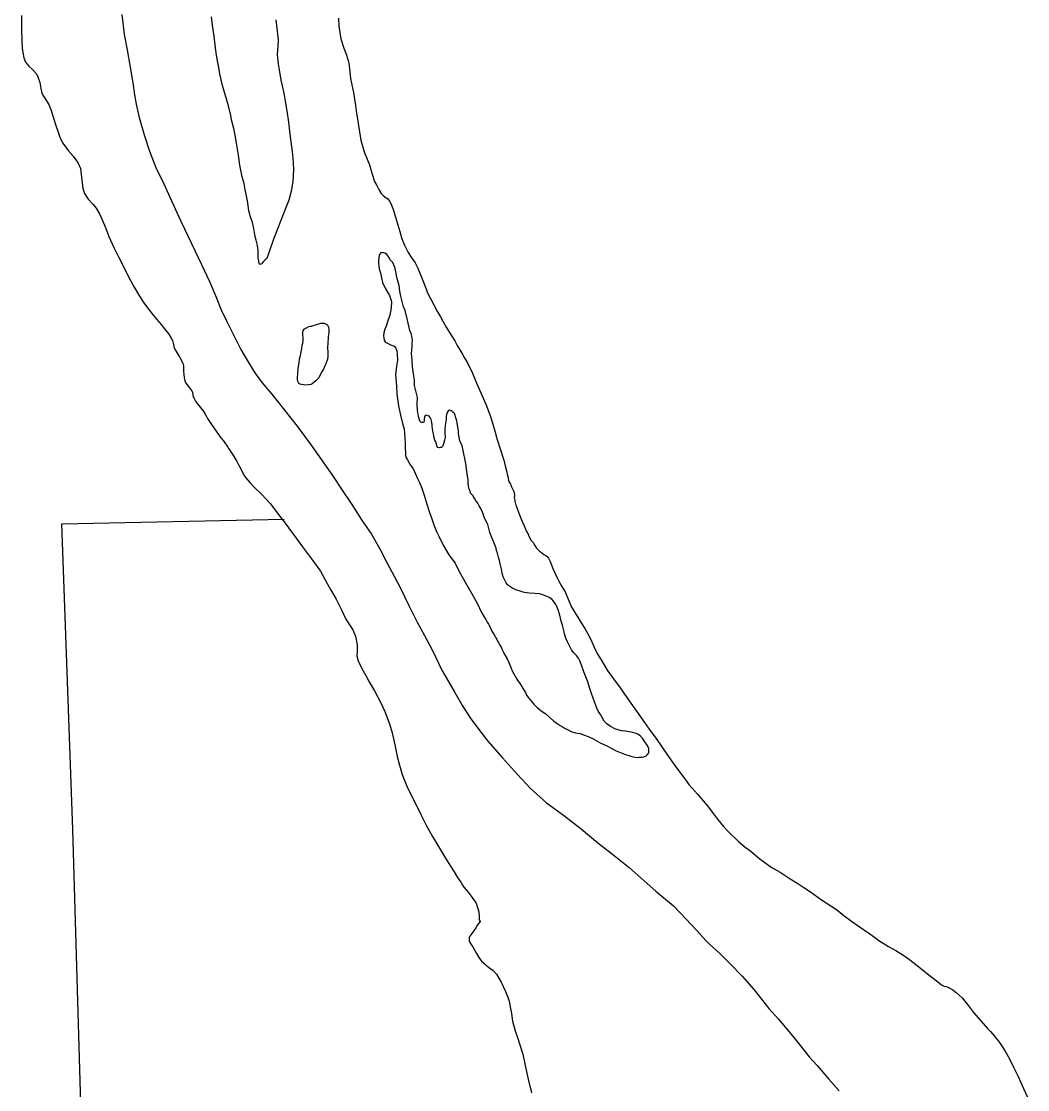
# Model space of a CAD drawing. Extents: x -939622 to -934222, y 1383701 to 1385301.
# Drawn here: x -935694.42 to -935669.59, y 1384079.72 to 1384106.09 of the extents above; entities that cross this region are included whole.
import ezdxf

# ---------------------------------------------------------------- set-up
doc = ezdxf.new("R2010")
doc.units = 0
for name, color, linetype in [('Level 3', 7, 'Continuous'), ('Level 8', 7, 'Continuous'), ('Level 9', 7, 'Continuous')]:
    doc.layers.add(name, color=color, linetype=linetype)

msp = doc.modelspace()

# ---------------------------------------------------------------- linework, layer by layer
at = {"layer": 'Level 3'}
msp.add_lwpolyline([(-935691.941, 1384106.262), (-935691.883, 1384105.765), (-935691.814, 1384105.386), (-935691.738, 1384104.961), (-935691.672, 1384104.576), (-935691.628, 1384104.274), (-935691.588, 1384104.05), (-935691.513, 1384103.719), (-935691.391, 1384103.29), (-935691.262, 1384102.89), (-935691.105, 1384102.481), (-935690.909, 1384102.078), (-935690.719, 1384101.659), (-935690.486, 1384101.163), (-935690.31, 1384100.783), (-935690.144, 1384100.435), (-935689.975, 1384100.087), (-935689.776, 1384099.672), (-935689.614, 1384099.284), (-935689.489, 1384098.968), (-935689.346, 1384098.667), (-935689.174, 1384098.317), (-935689.006, 1384097.987), (-935688.814, 1384097.668), (-935688.658, 1384097.416), (-935688.482, 1384097.165), (-935688.238, 1384096.884), (-935687.932, 1384096.494), (-935687.62, 1384096.102), (-935687.274, 1384095.63), (-935686.742, 1384094.883), (-935686.503, 1384094.514), (-935686.268, 1384094.161), (-935686.009, 1384093.76), (-935685.784, 1384093.43), (-935685.572, 1384093.057), (-935685.395, 1384092.719), (-935685.277, 1384092.504), (-935685.076, 1384092.119), (-935684.861, 1384091.674), (-935684.653, 1384091.262), (-935684.478, 1384090.929), (-935684.276, 1384090.562), (-935684.043, 1384090.073), (-935683.935, 1384089.876), (-935683.724, 1384089.521), (-935683.538, 1384089.192), (-935683.347, 1384088.894), (-935683.11, 1384088.577), (-935682.907, 1384088.324), (-935682.546, 1384087.907), (-935682.182, 1384087.496), (-935681.86, 1384087.149), (-935681.466, 1384086.803), (-935681.041, 1384086.497), (-935680.605, 1384086.155), (-935680.199, 1384085.815), (-935679.838, 1384085.534), (-935679.424, 1384085.2), (-935679.052, 1384084.871), (-935678.767, 1384084.619), (-935678.331, 1384084.26), (-935678.028, 1384083.936), (-935677.76, 1384083.659), (-935677.532, 1384083.399), (-935677.441, 1384083.312), (-935677.188, 1384083.08), (-935676.93, 1384082.824), (-935676.634, 1384082.521), (-935676.34, 1384082.185), (-935675.973, 1384081.723), (-935675.742, 1384081.457), (-935675.396, 1384081.048), (-935675.228, 1384080.842), (-935674.985, 1384080.531), (-935674.786, 1384080.311), (-935674.495, 1384079.978), (-935674.245, 1384079.691)], dxfattribs=at)
at = {"layer": 'Level 8'}
msp.add_lwpolyline([(-935692.925, 1384078.242), (-935693.152, 1384086.139), (-935693.423, 1384093.691), (-935687.934, 1384093.806)], dxfattribs=at)
at = {"layer": 'Level 9'}
for points in [[(-935694.421, 1384106.233), (-935694.422, 1384105.926), (-935694.41, 1384105.592), (-935694.4, 1384105.442), (-935694.386, 1384105.322), (-935694.361, 1384105.187), (-935694.321, 1384105.084), (-935694.235, 1384104.988), (-935694.147, 1384104.902), (-935694.05, 1384104.798), (-935694.013, 1384104.724), (-935693.968, 1384104.585), (-935693.94, 1384104.436), (-935693.914, 1384104.322), (-935693.874, 1384104.243), (-935693.8, 1384104.129), (-935693.745, 1384104.035), (-935693.694, 1384103.917), (-935693.645, 1384103.756), (-935693.581, 1384103.548), (-935693.518, 1384103.358), (-935693.467, 1384103.21), (-935693.398, 1384103.084), (-935693.264, 1384102.903), (-935693.146, 1384102.761), (-935693.082, 1384102.674), (-935693.024, 1384102.589), (-935692.964, 1384102.459), (-935692.927, 1384102.175), (-935692.902, 1384101.965), (-935692.867, 1384101.84), (-935692.774, 1384101.706), (-935692.647, 1384101.57), (-935692.58, 1384101.483), (-935692.486, 1384101.324), (-935692.348, 1384101.005), (-935692.263, 1384100.783), (-935692.143, 1384100.512), (-935692.027, 1384100.276), (-935691.869, 1384099.973), (-935691.767, 1384099.77), (-935691.639, 1384099.529), (-935691.534, 1384099.35), (-935691.405, 1384099.154), (-935691.277, 1384098.979), (-935691.197, 1384098.871), (-935691.089, 1384098.741), (-935690.972, 1384098.605), (-935690.927, 1384098.543), (-935690.854, 1384098.459), (-935690.784, 1384098.366), (-935690.726, 1384098.273), (-935690.696, 1384098.217), (-935690.675, 1384098.151), (-935690.663, 1384098.074), (-935690.649, 1384098.029), (-935690.612, 1384097.958), (-935690.535, 1384097.838), (-935690.519, 1384097.812), (-935690.436, 1384097.653), (-935690.424, 1384097.585), (-935690.424, 1384097.515), (-935690.421, 1384097.452), (-935690.415, 1384097.377), (-935690.402, 1384097.302), (-935690.386, 1384097.216), (-935690.366, 1384097.156), (-935690.302, 1384097.081), (-935690.255, 1384097.023), (-935690.219, 1384096.973), (-935690.202, 1384096.926), (-935690.179, 1384096.825), (-935690.169, 1384096.798), (-935690.129, 1384096.712), (-935690.088, 1384096.657), (-935690.009, 1384096.567), (-935689.935, 1384096.477), (-935689.89, 1384096.398), (-935689.854, 1384096.337), (-935689.825, 1384096.287), (-935689.715, 1384096.114), (-935689.615, 1384095.971), (-935689.525, 1384095.843), (-935689.42, 1384095.709), (-935689.327, 1384095.578), (-935689.311, 1384095.548), (-935689.269, 1384095.49), (-935689.188, 1384095.364), (-935689.117, 1384095.244), (-935689.081, 1384095.173), (-935689.009, 1384095.041), (-935688.929, 1384094.885), (-935688.882, 1384094.824), (-935688.783, 1384094.711), (-935688.685, 1384094.601), (-935688.494, 1384094.423), (-935688.276, 1384094.183), (-935688.209, 1384094.09)], [(-935688.143, 1384106.13), (-935688.109, 1384105.851), (-935688.09, 1384105.704), (-935688.087, 1384105.626), (-935688.092, 1384105.484), (-935688.107, 1384105.27), (-935688.084, 1384105.039), (-935688.059, 1384104.895), (-935688.018, 1384104.638), (-935687.987, 1384104.501), (-935687.943, 1384104.319), (-935687.926, 1384104.218), (-935687.913, 1384104.125), (-935687.869, 1384103.883), (-935687.832, 1384103.599), (-935687.801, 1384103.308), (-935687.759, 1384102.996), (-935687.732, 1384102.805), (-935687.711, 1384102.61), (-935687.706, 1384102.424), (-935687.715, 1384102.285), (-935687.726, 1384102.133), (-935687.729, 1384102.085), (-935687.763, 1384101.903), (-935687.819, 1384101.674), (-935687.905, 1384101.475), (-935688.021, 1384101.174), (-935688.2, 1384100.711), (-935688.298, 1384100.426), (-935688.368, 1384100.239), (-935688.402, 1384100.208), (-935688.449, 1384100.166), (-935688.497, 1384100.104), (-935688.529, 1384100.093), (-935688.551, 1384100.114), (-935688.566, 1384100.17), (-935688.581, 1384100.251), (-935688.578, 1384100.441), (-935688.593, 1384100.56), (-935688.628, 1384100.688), (-935688.651, 1384100.784), (-935688.687, 1384100.978), (-935688.717, 1384101.124), (-935688.772, 1384101.269), (-935688.812, 1384101.415), (-935688.827, 1384101.547), (-935688.838, 1384101.661), (-935688.896, 1384101.941), (-935688.927, 1384102.087), (-935688.97, 1384102.254), (-935689.029, 1384102.544), (-935689.061, 1384102.786), (-935689.102, 1384103.034), (-935689.142, 1384103.243), (-935689.178, 1384103.443), (-935689.233, 1384103.664), (-935689.253, 1384103.765), (-935689.309, 1384104.007), (-935689.461, 1384104.512), (-935689.525, 1384104.798), (-935689.547, 1384104.954), (-935689.571, 1384105.076), (-935689.603, 1384105.258), (-935689.629, 1384105.435), (-935689.666, 1384105.722), (-935689.709, 1384106), (-935689.734, 1384106.207)], [(-935686.6, 1384106.17), (-935686.591, 1384105.975), (-935686.54, 1384105.664), (-935686.467, 1384105.432), (-935686.419, 1384105.305), (-935686.357, 1384105.127), (-935686.338, 1384105.053), (-935686.33, 1384104.993), (-935686.316, 1384104.837), (-935686.3, 1384104.678), (-935686.269, 1384104.523), (-935686.227, 1384104.335), (-935686.208, 1384104.23), (-935686.177, 1384104.018), (-935686.15, 1384103.817), (-935686.137, 1384103.737), (-935686.111, 1384103.566), (-935686.048, 1384103.159), (-935685.959, 1384102.874), (-935685.83, 1384102.546), (-935685.769, 1384102.317), (-935685.707, 1384102.139), (-935685.654, 1384102.036), (-935685.604, 1384101.939), (-935685.543, 1384101.845), (-935685.49, 1384101.79), (-935685.418, 1384101.736), (-935685.375, 1384101.708), (-935685.336, 1384101.656), (-935685.301, 1384101.591), (-935685.242, 1384101.431), (-935685.199, 1384101.286), (-935685.133, 1384101.069), (-935685.08, 1384100.903), (-935685.033, 1384100.724), (-935684.971, 1384100.564), (-935684.879, 1384100.388), (-935684.821, 1384100.297), (-935684.708, 1384100.127), (-935684.637, 1384100.001), (-935684.481, 1384099.614), (-935684.392, 1384099.371), (-935684.329, 1384099.25), (-935684.152, 1384098.924), (-935684.08, 1384098.795), (-935684.018, 1384098.692), (-935683.936, 1384098.539), (-935683.855, 1384098.41), (-935683.729, 1384098.205), (-935683.664, 1384098.088), (-935683.579, 1384097.938), (-935683.576, 1384097.938), (-935683.537, 1384097.877), (-935683.517, 1384097.833), (-935683.416, 1384097.662), (-935683.287, 1384097.406), (-935683.199, 1384097.187), (-935683.118, 1384096.995), (-935683.049, 1384096.845), (-935682.958, 1384096.641), (-935682.848, 1384096.333), (-935682.786, 1384096.146), (-935682.732, 1384095.953), (-935682.691, 1384095.792), (-935682.597, 1384095.513), (-935682.517, 1384095.258), (-935682.483, 1384095.118), (-935682.454, 1384094.996), (-935682.432, 1384094.912), (-935682.413, 1384094.823), (-935682.4, 1384094.745), (-935682.354, 1384094.663), (-935682.345, 1384094.648), (-935682.33, 1384094.598), (-935682.275, 1384094.504), (-935682.264, 1384094.468), (-935682.257, 1384094.381), (-935682.264, 1384094.336), (-935682.243, 1384094.27), (-935682.242, 1384094.246), (-935682.217, 1384094.148), (-935682.206, 1384094.115), (-935682.145, 1384093.947), (-935682.077, 1384093.784), (-935682.02, 1384093.651), (-935681.953, 1384093.497)], [(-935684.782, 1384098.073), (-935684.78, 1384098.157), (-935684.774, 1384098.221), (-935684.776, 1384098.269), (-935684.788, 1384098.322), (-935684.802, 1384098.385), (-935684.836, 1384098.462), (-935684.89, 1384098.718), (-935684.952, 1384098.956), (-935684.992, 1384099.042), (-935685.02, 1384099.143), (-935685.061, 1384099.31), (-935685.084, 1384099.432), (-935685.103, 1384099.573), (-935685.122, 1384099.657), (-935685.154, 1384099.767), (-935685.169, 1384099.829), (-935685.178, 1384099.91), (-935685.197, 1384099.99), (-935685.214, 1384100.041), (-935685.258, 1384100.138), (-935685.312, 1384100.199), (-935685.354, 1384100.269), (-935685.415, 1384100.351), (-935685.427, 1384100.356), (-935685.452, 1384100.37), (-935685.479, 1384100.375), (-935685.53, 1384100.382), (-935685.554, 1384100.375), (-935685.571, 1384100.353), (-935685.59, 1384100.319), (-935685.609, 1384100.2), (-935685.608, 1384100.119), (-935685.59, 1384099.981), (-935685.561, 1384099.88), (-935685.535, 1384099.764), (-935685.511, 1384099.645), (-935685.442, 1384099.503), (-935685.383, 1384099.407), (-935685.334, 1384099.321), (-935685.289, 1384099.176), (-935685.293, 1384099.016), (-935685.33, 1384098.837), (-935685.381, 1384098.702), (-935685.42, 1384098.564), (-935685.452, 1384098.491), (-935685.481, 1384098.405), (-935685.484, 1384098.324), (-935685.481, 1384098.275), (-935685.467, 1384098.225), (-935685.447, 1384098.181), (-935685.416, 1384098.161), (-935685.388, 1384098.144), (-935685.309, 1384098.109), (-935685.287, 1384098.101), (-935685.226, 1384098.07), (-935685.179, 1384098.024), (-935685.155, 1384097.959), (-935685.145, 1384097.875), (-935685.144, 1384097.731), (-935685.167, 1384097.576), (-935685.191, 1384097.373), (-935685.169, 1384097.088), (-935685.154, 1384096.884), (-935685.119, 1384096.596), (-935685.064, 1384096.367), (-935685.013, 1384096.164), (-935684.979, 1384096.024), (-935684.966, 1384095.926), (-935684.96, 1384095.808), (-935684.951, 1384095.664), (-935684.948, 1384095.538), (-935684.944, 1384095.451), (-935684.943, 1384095.375), (-935684.923, 1384095.319), (-935684.89, 1384095.263), (-935684.832, 1384095.164), (-935684.754, 1384095.041), (-935684.701, 1384094.938), (-935684.644, 1384094.805), (-935684.598, 1384094.707), (-935684.54, 1384094.571), (-935684.481, 1384094.393), (-935684.407, 1384094.147), (-935684.361, 1384093.989), (-935684.293, 1384093.812), (-935684.234, 1384093.637), (-935684.169, 1384093.48), (-935684.123, 1384093.383), (-935684.011, 1384093.159), (-935683.871, 1384092.921), (-935683.72, 1384092.714), (-935683.71, 1384092.691), (-935683.582, 1384092.456), (-935683.468, 1384092.25), (-935683.344, 1384092.03), (-935683.249, 1384091.86), (-935683.167, 1384091.713), (-935683.077, 1384091.518), (-935683.051, 1384091.471), (-935682.993, 1384091.374)], [(-935686.861, 1384097.935), (-935686.857, 1384097.845), (-935686.859, 1384097.827), (-935686.871, 1384097.754), (-935686.913, 1384097.637), (-935686.932, 1384097.591), (-935686.97, 1384097.502), (-935686.998, 1384097.456), (-935687.051, 1384097.369), (-935687.078, 1384097.292), (-935687.118, 1384097.257), (-935687.158, 1384097.219), (-935687.207, 1384097.172), (-935687.245, 1384097.143), (-935687.277, 1384097.13), (-935687.336, 1384097.115), (-935687.42, 1384097.108), (-935687.46, 1384097.118), (-935687.508, 1384097.125), (-935687.548, 1384097.138), (-935687.569, 1384097.152), (-935687.585, 1384097.179), (-935687.599, 1384097.205), (-935687.606, 1384097.244), (-935687.609, 1384097.292), (-935687.599, 1384097.401), (-935687.589, 1384097.516), (-935687.566, 1384097.671), (-935687.555, 1384097.749), (-935687.535, 1384097.844), (-935687.521, 1384097.929), (-935687.504, 1384098.017), (-935687.489, 1384098.096), (-935687.48, 1384098.151), (-935687.47, 1384098.205), (-935687.47, 1384098.25), (-935687.471, 1384098.277), (-935687.48, 1384098.358), (-935687.48, 1384098.413), (-935687.47, 1384098.455), (-935687.45, 1384098.489), (-935687.433, 1384098.502), (-935687.413, 1384098.518), (-935687.389, 1384098.528), (-935687.328, 1384098.558), (-935687.298, 1384098.563), (-935687.265, 1384098.57), (-935687.247, 1384098.577)], [(-935687.247, 1384098.577), (-935687.034, 1384098.638), (-935687.001, 1384098.642), (-935686.953, 1384098.639), (-935686.92, 1384098.628), (-935686.886, 1384098.609), (-935686.858, 1384098.58), (-935686.841, 1384098.538), (-935686.835, 1384098.475), (-935686.838, 1384098.412), (-935686.848, 1384098.315), (-935686.854, 1384098.24), (-935686.86, 1384098.185), (-935686.863, 1384098.119), (-935686.867, 1384098.076), (-935686.867, 1384098.058), (-935686.865, 1384098.025), (-935686.861, 1384097.935)], [(-935682.705, 1384093.089), (-935682.858, 1384093.471), (-935682.887, 1384093.575), (-935682.915, 1384093.673), (-935682.977, 1384093.791), (-935683.001, 1384093.853), (-935683.026, 1384093.936), (-935683.047, 1384093.992), (-935683.079, 1384094.051), (-935683.128, 1384094.133), (-935683.161, 1384094.198), (-935683.19, 1384094.239), (-935683.213, 1384094.271), (-935683.226, 1384094.298), (-935683.261, 1384094.35), (-935683.277, 1384094.376), (-935683.338, 1384094.446), (-935683.348, 1384094.485), (-935683.369, 1384094.55), (-935683.376, 1384094.571), (-935683.397, 1384094.693), (-935683.4, 1384094.762), (-935683.414, 1384094.87), (-935683.431, 1384094.978), (-935683.44, 1384095.05), (-935683.455, 1384095.173), (-935683.482, 1384095.298), (-935683.505, 1384095.417), (-935683.518, 1384095.501), (-935683.544, 1384095.614), (-935683.601, 1384095.732), (-935683.633, 1384095.914), (-935683.639, 1384095.98), (-935683.649, 1384096.076), (-935683.666, 1384096.181), (-935683.675, 1384096.232), (-935683.699, 1384096.3), (-935683.714, 1384096.372), (-935683.734, 1384096.407), (-935683.753, 1384096.43), (-935683.774, 1384096.447), (-935683.793, 1384096.464), (-935683.812, 1384096.473), (-935683.836, 1384096.486), (-935683.857, 1384096.489), (-935683.881, 1384096.484), (-935683.918, 1384096.432), (-935683.938, 1384096.349), (-935683.943, 1384096.271), (-935683.954, 1384096.171), (-935683.972, 1384096.04), (-935683.976, 1384095.938), (-935683.967, 1384095.815), (-935683.977, 1384095.754), (-935684.005, 1384095.659), (-935684.021, 1384095.601), (-935684.038, 1384095.589), (-935684.055, 1384095.57), (-935684.076, 1384095.569), (-935684.091, 1384095.568), (-935684.109, 1384095.564), (-935684.148, 1384095.571), (-935684.165, 1384095.598), (-935684.172, 1384095.631), (-935684.197, 1384095.708), (-935684.22, 1384095.755), (-935684.242, 1384095.841), (-935684.254, 1384095.91), (-935684.266, 1384095.976), (-935684.278, 1384096.038), (-935684.283, 1384096.089), (-935684.285, 1384096.132), (-935684.294, 1384096.191), (-935684.302, 1384096.233), (-935684.312, 1384096.266), (-935684.332, 1384096.31), (-935684.358, 1384096.342), (-935684.382, 1384096.356), (-935684.425, 1384096.369), (-935684.461, 1384096.364), (-935684.474, 1384096.322), (-935684.481, 1384096.282), (-935684.485, 1384096.231), (-935684.489, 1384096.194), (-935684.504, 1384096.188), (-935684.516, 1384096.187), (-935684.537, 1384096.186), (-935684.564, 1384096.197), (-935684.586, 1384096.223), (-935684.622, 1384096.339), (-935684.646, 1384096.488), (-935684.656, 1384096.639), (-935684.646, 1384096.808), (-935684.717, 1384097.106), (-935684.72, 1384097.241), (-935684.745, 1384097.391), (-935684.768, 1384097.561), (-935684.775, 1384097.73), (-935684.792, 1384097.888), (-935684.787, 1384097.973), (-935684.782, 1384098.073)], [(-935688.209, 1384094.09), (-935688.052, 1384093.883), (-935687.915, 1384093.703), (-935687.733, 1384093.455), (-935687.483, 1384093.123), (-935687.263, 1384092.823), (-935687.042, 1384092.517), (-935686.92, 1384092.29), (-935686.793, 1384092.067), (-935686.653, 1384091.827), (-935686.514, 1384091.544), (-935686.421, 1384091.346), (-935686.359, 1384091.241), (-935686.24, 1384091.074), (-935686.176, 1384090.912), (-935686.136, 1384090.703), (-935686.132, 1384090.555), (-935686.142, 1384090.431), (-935686.115, 1384090.306), (-935686.022, 1384090.118), (-935685.924, 1384089.941), (-935685.836, 1384089.786), (-935685.709, 1384089.563), (-935685.554, 1384089.269), (-935685.455, 1384089.056), (-935685.338, 1384088.748), (-935685.271, 1384088.528), (-935685.204, 1384088.233), (-935685.149, 1384087.947), (-935685.094, 1384087.726), (-935685.023, 1384087.498), (-935684.914, 1384087.207), (-935684.781, 1384086.936), (-935684.65, 1384086.68), (-935684.557, 1384086.492), (-935684.432, 1384086.251), (-935684.275, 1384085.966), (-935684.106, 1384085.678), (-935683.959, 1384085.432), (-935683.833, 1384085.233), (-935683.746, 1384085.092), (-935683.661, 1384084.958), (-935683.581, 1384084.841), (-935683.536, 1384084.768), (-935683.5, 1384084.718), (-935683.393, 1384084.59), (-935683.297, 1384084.465), (-935683.22, 1384084.354), (-935683.2, 1384084.319), (-935683.175, 1384084.239), (-935683.144, 1384084.138), (-935683.126, 1384084.021), (-935683.128, 1384083.928), (-935683.104, 1384083.866), (-935683.167, 1384083.787), (-935683.205, 1384083.716), (-935683.262, 1384083.632), (-935683.304, 1384083.573), (-935683.329, 1384083.539), (-935683.352, 1384083.508), (-935683.368, 1384083.474), (-935683.375, 1384083.431), (-935683.371, 1384083.399), (-935683.354, 1384083.351), (-935683.335, 1384083.325), (-935683.309, 1384083.281), (-935683.28, 1384083.243), (-935683.234, 1384083.155), (-935683.188, 1384083.076), (-935683.117, 1384082.958), (-935683.062, 1384082.886), (-935683.009, 1384082.84), (-935682.897, 1384082.746), (-935682.782, 1384082.66), (-935682.697, 1384082.571), (-935682.58, 1384082.369), (-935682.476, 1384082.144), (-935682.416, 1384082.003), (-935682.387, 1384081.901), (-935682.357, 1384081.764), (-935682.331, 1384081.6), (-935682.302, 1384081.411), (-935682.237, 1384081.173), (-935682.178, 1384081.01), (-935682.126, 1384080.847), (-935682.051, 1384080.592), (-935681.99, 1384080.314), (-935681.912, 1384079.974), (-935681.83, 1384079.641)], [(-935681.953, 1384093.497), (-935681.917, 1384093.43), (-935681.906, 1384093.397), (-935681.841, 1384093.274), (-935681.796, 1384093.222), (-935681.751, 1384093.148), (-935681.706, 1384093.087), (-935681.636, 1384093.009), (-935681.584, 1384092.978), (-935681.528, 1384092.927), (-935681.479, 1384092.902), (-935681.438, 1384092.87), (-935681.41, 1384092.836), (-935681.37, 1384092.756), (-935681.342, 1384092.676), (-935681.308, 1384092.581), (-935681.255, 1384092.481), (-935681.208, 1384092.372), (-935681.156, 1384092.272), (-935681.081, 1384092.143), (-935681.002, 1384092.005), (-935680.931, 1384091.824), (-935680.908, 1384091.768), (-935680.844, 1384091.63), (-935680.815, 1384091.583), (-935680.737, 1384091.454), (-935680.689, 1384091.381), (-935680.633, 1384091.287), (-935680.591, 1384091.217), (-935680.52, 1384091.102), (-935680.455, 1384090.991), (-935680.373, 1384090.832), (-935680.289, 1384090.646), (-935680.21, 1384090.487), (-935680.118, 1384090.326), (-935679.969, 1384090.073), (-935679.806, 1384089.864), (-935679.649, 1384089.639), (-935679.479, 1384089.4), (-935679.048, 1384088.781), (-935678.927, 1384088.615), (-935678.738, 1384088.365), (-935678.513, 1384088.029), (-935678.378, 1384087.836), (-935678.259, 1384087.667), (-935678.099, 1384087.454), (-935677.949, 1384087.253), (-935677.74, 1384087.013), (-935677.594, 1384086.848), (-935677.496, 1384086.732), (-935677.343, 1384086.531), (-935677.244, 1384086.397), (-935677.094, 1384086.211), (-935676.987, 1384086.096), (-935676.714, 1384085.84), (-935676.561, 1384085.703), (-935676.424, 1384085.603), (-935676.228, 1384085.444), (-935675.92, 1384085.214), (-935675.701, 1384085.085), (-935675.451, 1384084.925), (-935675.265, 1384084.804), (-935675.111, 1384084.706), (-935674.947, 1384084.602), (-935674.674, 1384084.407), (-935674.303, 1384084.168), (-935674.122, 1384084.016), (-935673.936, 1384083.877), (-935673.772, 1384083.764), (-935673.487, 1384083.566), (-935673.334, 1384083.456), (-935673.263, 1384083.402), (-935673.025, 1384083.25), (-935672.846, 1384083.153), (-935672.667, 1384083.044), (-935672.503, 1384082.928), (-935672.419, 1384082.865), (-935672.233, 1384082.72), (-935672.061, 1384082.578), (-935671.986, 1384082.518), (-935671.89, 1384082.444), (-935671.718, 1384082.304), (-935671.666, 1384082.283), (-935671.654, 1384082.274), (-935671.612, 1384082.264), (-935671.548, 1384082.252), (-935671.523, 1384082.235), (-935671.437, 1384082.182), (-935671.353, 1384082.116), (-935671.209, 1384081.984), (-935671.072, 1384081.819), (-935670.928, 1384081.621), (-935670.748, 1384081.421), (-935670.58, 1384081.23), (-935670.507, 1384081.152), (-935670.409, 1384081.039), (-935670.361, 1384080.975), (-935670.301, 1384080.905), (-935670.25, 1384080.835), (-935670.146, 1384080.669), (-935670.039, 1384080.481)], [(-935681.902, 1384089.382), (-935681.778, 1384089.231), (-935681.691, 1384089.154), (-935681.591, 1384089.068), (-935681.479, 1384088.995), (-935681.379, 1384088.909), (-935681.279, 1384088.814), (-935681.204, 1384088.754), (-935681.124, 1384088.707), (-935681.056, 1384088.665), (-935681.001, 1384088.637), (-935680.943, 1384088.61), (-935680.835, 1384088.555), (-935680.777, 1384088.536), (-935680.695, 1384088.516), (-935680.632, 1384088.507), (-935680.525, 1384088.469), (-935680.431, 1384088.435), (-935680.308, 1384088.377), (-935680.142, 1384088.282), (-935679.976, 1384088.205), (-935679.853, 1384088.142), (-935679.742, 1384088.084), (-935679.617, 1384088.032), (-935679.538, 1384088.003), (-935679.541, 1384088.003), (-935679.385, 1384087.955), (-935679.313, 1384087.935), (-935679.228, 1384087.92), (-935679.174, 1384087.929), (-935679.105, 1384087.929), (-935679.058, 1384087.937), (-935679.002, 1384087.958), (-935678.976, 1384087.986), (-935678.942, 1384088.036), (-935678.935, 1384088.076), (-935678.941, 1384088.145), (-935678.975, 1384088.224), (-935679.033, 1384088.306), (-935679.097, 1384088.393), (-935679.141, 1384088.446), (-935679.206, 1384088.494), (-935679.279, 1384088.518), (-935679.376, 1384088.543), (-935679.513, 1384088.567), (-935679.615, 1384088.58), (-935679.773, 1384088.624), (-935679.893, 1384088.688), (-935679.974, 1384088.751), (-935680.037, 1384088.817), (-935680.086, 1384088.905), (-935680.132, 1384088.984), (-935680.148, 1384089.005), (-935680.186, 1384089.063), (-935680.22, 1384089.14), (-935680.268, 1384089.27), (-935680.35, 1384089.496), (-935680.405, 1384089.65), (-935680.445, 1384089.786), (-935680.546, 1384090.035), (-935680.599, 1384090.201), (-935680.642, 1384090.307), (-935680.675, 1384090.372), (-935680.723, 1384090.436), (-935680.787, 1384090.506), (-935680.847, 1384090.575), (-935680.933, 1384090.761), (-935680.989, 1384090.861), (-935681.018, 1384090.971), (-935681.044, 1384091.09), (-935681.07, 1384091.182), (-935681.098, 1384091.284), (-935681.138, 1384091.429), (-935681.174, 1384091.563), (-935681.205, 1384091.646), (-935681.234, 1384091.699), (-935681.289, 1384091.775), (-935681.333, 1384091.827), (-935681.398, 1384091.866), (-935681.472, 1384091.902), (-935681.576, 1384091.942), (-935681.633, 1384091.955), (-935681.754, 1384091.967), (-935681.886, 1384091.976), (-935682.007, 1384091.989), (-935682.037, 1384091.997), (-935682.141, 1384092.037), (-935682.22, 1384092.057), (-935682.309, 1384092.102), (-935682.352, 1384092.133), (-935682.427, 1384092.183), (-935682.459, 1384092.227), (-935682.535, 1384092.377), (-935682.557, 1384092.467), (-935682.571, 1384092.571), (-935682.603, 1384092.696), (-935682.622, 1384092.783), (-935682.644, 1384092.866), (-935682.672, 1384092.961), (-935682.694, 1384093.03), (-935682.705, 1384093.089)], [(-935682.993, 1384091.374), (-935682.96, 1384091.322), (-935682.927, 1384091.26), (-935682.892, 1384091.213), (-935682.846, 1384091.116), (-935682.809, 1384091.036), (-935682.767, 1384090.963), (-935682.725, 1384090.893), (-935682.711, 1384090.869), (-935682.692, 1384090.828), (-935682.682, 1384090.807), (-935682.636, 1384090.737), (-935682.623, 1384090.71), (-935682.577, 1384090.625), (-935682.55, 1384090.56), (-935682.534, 1384090.531), (-935682.495, 1384090.457), (-935682.433, 1384090.355), (-935682.393, 1384090.26), (-935682.338, 1384090.121), (-935682.311, 1384090.056), (-935682.272, 1384089.986), (-935682.239, 1384089.93), (-935682.197, 1384089.851), (-935682.171, 1384089.81), (-935682.127, 1384089.76), (-935682.104, 1384089.722), (-935682.074, 1384089.669), (-935682.039, 1384089.617), (-935681.994, 1384089.547), (-935681.981, 1384089.523), (-935681.964, 1384089.485), (-935681.957, 1384089.455), (-935681.902, 1384089.382)], [(-935670.039, 1384080.481), (-935669.936, 1384080.275), (-935669.826, 1384080.042), (-935669.69, 1384079.747), (-935669.59, 1384079.534)]]:
    msp.add_lwpolyline(points, dxfattribs=at)

doc.saveas('drawing.dxf')
